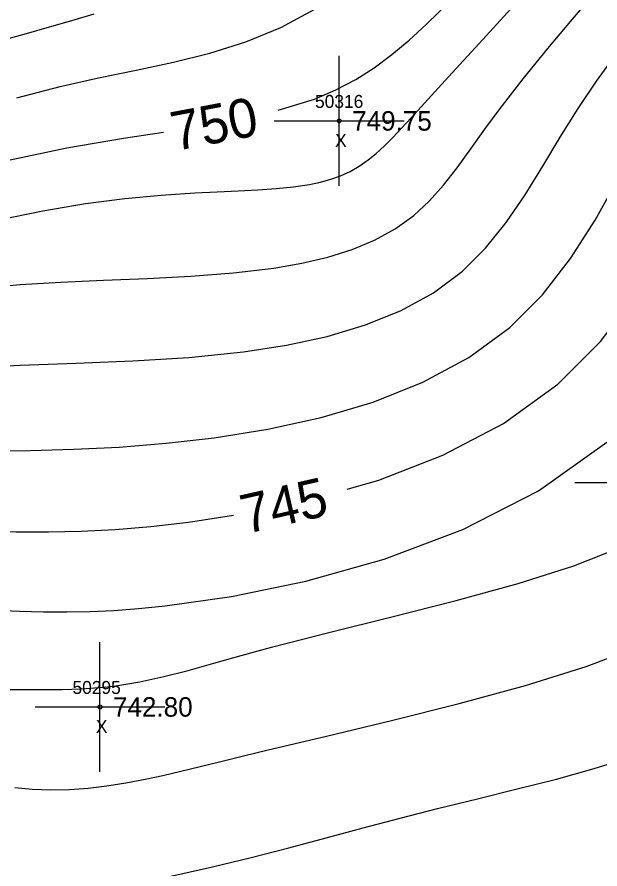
# Model space of a CAD drawing. Extents: x 1378535 to 1380697, y 997729 to 1000024.
# Drawn here: x 1379981 to 1380025.9, y 999271.1 to 999336.7 of the extents above; entities that cross this region are included whole.
import ezdxf

# ---------------------------------------------------------------- set-up
doc = ezdxf.new("R2010")
doc.units = 0
for name, color, linetype in [('RD_DTM_Major1', 7, 'Continuous'), ('RD_DTM_Major1_Lbl', 7, 'Continuous'), ('RD_DTM_Minor1', 7, 'Continuous'), ('RD_EX_Misc', 7, 'Continuous'), ('RD_EX_Misc_txCode', 7, 'Continuous'), ('RD_EX_TX_Misc_ELEV', 7, 'Continuous'), ('RD_SMD_Locator', 7, 'Continuous')]:
    doc.layers.add(name, color=color, linetype=linetype)

msp = doc.modelspace()

# ---------------------------------------------------------------- linework, layer by layer
at = {"layer": 'RD_DTM_Major1'}
for points in [[(1380001.154, 999329.538), (1380003.951, 999330.394), (1380005.607, 999331.096), (1380007.132, 999331.903), (1380008.558, 999332.813), (1380009.917, 999333.823), (1380011.241, 999334.932), (1380012.562, 999336.139), (1380014.475, 999338.008)], [(1380006.475, 999300.341), (1380008.906, 999301.042), (1380013.85, 999302.955), (1380018.51, 999305.395), (1380022.699, 999308.424), (1380025.992, 999311.728), (1380028.79, 999315.389), (1380031.151, 999319.215), (1380033.134, 999323.015), (1380034.797, 999326.596), (1380036.197, 999329.768), (1380036.786, 999331.084), (1380037.325, 999332.276), (1380037.81, 999333.358), (1380038.237, 999334.344), (1380038.602, 999335.245), (1380038.901, 999336.076), (1380039.083, 999336.662), (1380039.238, 999337.21)], [(1379945.545, 999314.61), (1379946.572, 999314.846), (1379947.621, 999315.095), (1379948.714, 999315.369), (1379949.873, 999315.681), (1379951.12, 999316.044), (1379952.476, 999316.469), (1379956.132, 999317.735), (1379960.371, 999319.284), (1379965.053, 999320.986), (1379970.04, 999322.709), (1379975.194, 999324.321), (1379980.375, 999325.692), (1379984.886, 999326.63), (1379989.247, 999327.374), (1379992.317, 999327.854)], [(1379927.71, 999285.209), (1379933.207, 999287.67), (1379938.718, 999290.008), (1379944.179, 999292.145), (1379949.525, 999294.002), (1379954.694, 999295.503), (1379959.621, 999296.568), (1379963.076, 999297.045), (1379966.383, 999297.296), (1379969.559, 999297.375), (1379972.622, 999297.338), (1379975.589, 999297.239), (1379978.48, 999297.131), (1379980.97, 999297.07), (1379983.458, 999297.06), (1379985.987, 999297.114), (1379988.602, 999297.247), (1379991.344, 999297.473), (1379994.259, 999297.807), (1379997.708, 999298.343)]]:
    msp.add_lwpolyline(points, dxfattribs=at)
at = {"layer": 'RD_DTM_Minor1'}
for points in [[(1379979.562, 999315.958), (1379981.292, 999316.109), (1379984.422, 999316.3), (1379987.709, 999316.444), (1379991.075, 999316.582), (1379994.438, 999316.756), (1379997.717, 999317.007), (1380000.833, 999317.375), (1380002.974, 999317.743), (1380004.981, 999318.214), (1380006.849, 999318.801), (1380008.577, 999319.521), (1380010.16, 999320.391), (1380011.597, 999321.425), (1380012.787, 999322.523), (1380013.891, 999323.756), (1380014.949, 999325.104), (1380016.001, 999326.552), (1380017.087, 999328.081), (1380018.247, 999329.674), (1380020.026, 999331.965), (1380021.923, 999334.281), (1380023.836, 999336.557), (1380025.665, 999338.728)], [(1379977.079, 999309.687), (1379981.283, 999309.888), (1379985.603, 999310.045), (1379989.962, 999310.226), (1379994.284, 999310.496), (1379998.494, 999310.923), (1380001.787, 999311.429), (1380004.925, 999312.111), (1380007.88, 999312.995), (1380010.622, 999314.108), (1380013.12, 999315.48), (1380015.346, 999317.136), (1380017.132, 999318.911), (1380018.722, 999320.89), (1380020.173, 999323.014), (1380021.542, 999325.226), (1380022.887, 999327.467), (1380024.264, 999329.68), (1380025.676, 999331.763), (1380027.116, 999333.746), (1380028.524, 999335.614), (1380029.843, 999337.347)], [(1379978.819, 999303.299), (1379982.043, 999303.327), (1379985.414, 999303.417), (1379988.913, 999303.593), (1379992.526, 999303.883), (1379996.234, 999304.311), (1380000.35, 999304.969), (1380004.464, 999305.869), (1380008.482, 999307.057), (1380012.309, 999308.578), (1380015.849, 999310.48), (1380019.009, 999312.808), (1380021.507, 999315.325), (1380023.672, 999318.119), (1380025.566, 999321.074), (1380027.254, 999324.072), (1380028.801, 999326.996), (1380030.271, 999329.728), (1380031.284, 999331.477), (1380032.265, 999333.082), (1380034.037, 999335.89), (1380034.777, 999337.11)], [(1379979.481, 999321.063), (1379983.026, 999321.797), (1379986.31, 999322.342), (1379989.348, 999322.731), (1379992.155, 999322.997), (1379994.747, 999323.171), (1379996.462, 999323.257), (1379998.077, 999323.331), (1379999.595, 999323.407), (1380001.015, 999323.502), (1380002.338, 999323.634), (1380003.566, 999323.818), (1380004.408, 999323.996), (1380005.207, 999324.218), (1380005.968, 999324.493), (1380006.698, 999324.828), (1380007.404, 999325.229), (1380008.093, 999325.706), (1380008.716, 999326.213), (1380009.344, 999326.79), (1380009.99, 999327.438), (1380010.668, 999328.156), (1380011.392, 999328.946), (1380012.175, 999329.808), (1380014.282, 999332.11), (1380016.639, 999334.674), (1380019.087, 999337.357)], [(1379980.004, 999334.96), (1379981.778, 999335.448), (1379983.535, 999335.953), (1379985.273, 999336.459), (1379986.99, 999336.954)], [(1379981.021, 999330.487), (1379984.377, 999331.374), (1379987.321, 999332.03), (1379990.227, 999332.622), (1379993.089, 999333.228), (1379995.904, 999333.925), (1379998.665, 999334.792), (1380001.368, 999335.906), (1380004.303, 999337.499)], [(1379977.557, 999291.114), (1379981.238, 999290.954), (1379983.092, 999290.904), (1379984.888, 999290.891), (1379986.673, 999290.922), (1379988.497, 999291.005), (1379990.41, 999291.147), (1379992.458, 999291.355), (1379997.563, 999292.086), (1380003.28, 999293.257), (1380009.319, 999294.95), (1380015.388, 999297.247), (1380021.199, 999300.228), (1380026.46, 999303.976)], [(1379980.13, 999284.927), (1379984.516, 999284.908), (1379985.267, 999284.931), (1379985.987, 999284.964), (1379986.682, 999285.008), (1379987.355, 999285.063), (1379988.011, 999285.129), (1379988.653, 999285.207), (1379990.511, 999285.508), (1379992.349, 999285.905), (1379994.223, 999286.384), (1379996.193, 999286.931), (1379998.316, 999287.533), (1380000.652, 999288.177), (1380005.062, 999289.31), (1380009.906, 999290.511), (1380014.872, 999291.771), (1380019.648, 999293.08), (1380023.922, 999294.43), (1380027.382, 999295.81)], [(1379980.878, 999277.377), (1379982.199, 999277.244), (1379983.652, 999277.181), (1379985.091, 999277.206), (1379986.527, 999277.309), (1379987.97, 999277.482), (1379989.43, 999277.715), (1379990.916, 999278.002), (1379992.263, 999278.292), (1379993.666, 999278.617), (1379995.152, 999278.976), (1379996.749, 999279.37), (1379998.484, 999279.799), (1380000.385, 999280.262), (1380004.875, 999281.331), (1380009.881, 999282.528), (1380015.092, 999283.833), (1380020.196, 999285.224), (1380024.882, 999286.678), (1380028.837, 999288.174)], [(1379992.661, 999270.473), (1379996.105, 999271.248), (1379999.071, 999271.974), (1380001.978, 999272.724), (1380004.846, 999273.486), (1380007.698, 999274.252), (1380010.556, 999275.01), (1380013.44, 999275.751), (1380016.508, 999276.505), (1380019.577, 999277.252), (1380022.593, 999278.016), (1380025.504, 999278.82), (1380028.256, 999279.688)]]:
    msp.add_lwpolyline(points, dxfattribs=at)
at = {"layer": 'RD_EX_Misc'}
for p, q in [((1380005.854, 999323.714), (1380005.854, 999333.714)), ((1380000.854, 999328.714), (1380010.854, 999328.714)), ((1380024.002, 999300.848), (1380034.002, 999300.848)), ((1379987.433, 999278.571), (1379987.433, 999288.571)), ((1379982.433, 999283.571), (1379992.433, 999283.571))]:
    msp.add_line(p, q, dxfattribs=at)
at = {"layer": 'RD_SMD_Locator'}
for centre in [(1380005.854, 999328.714), (1379987.433, 999283.571)]:
    msp.add_circle(centre, 0.15, dxfattribs=at)

# ---------------------------------------------------------------- texts
at = {"layer": 'RD_DTM_Major1_Lbl'}
for s, rotation, p in [('750', 10.79216, (1379993.209, 999326.386)), ('745', 12.83458, (1379998.654, 999296.887))]:
    msp.add_text(s, height=3, rotation=rotation, dxfattribs=at).set_placement(p)
at = {"layer": 'RD_EX_Misc_txCode'}
for s, p in [('50316', (1380003.996, 999329.714)), ('X', (1380005.539, 999326.714)), ('50295', (1379985.315, 999284.571)), ('X', (1379987.118, 999281.571))]:
    msp.add_text(s, height=1, dxfattribs=at).set_placement(p)
at = {"layer": 'RD_EX_TX_Misc_ELEV'}
for s, p in [('749.75', (1380006.854, 999327.964)), ('742.80', (1379988.433, 999282.821))]:
    msp.add_text(s, height=1.5, dxfattribs=at).set_placement(p)

doc.saveas('drawing.dxf')
